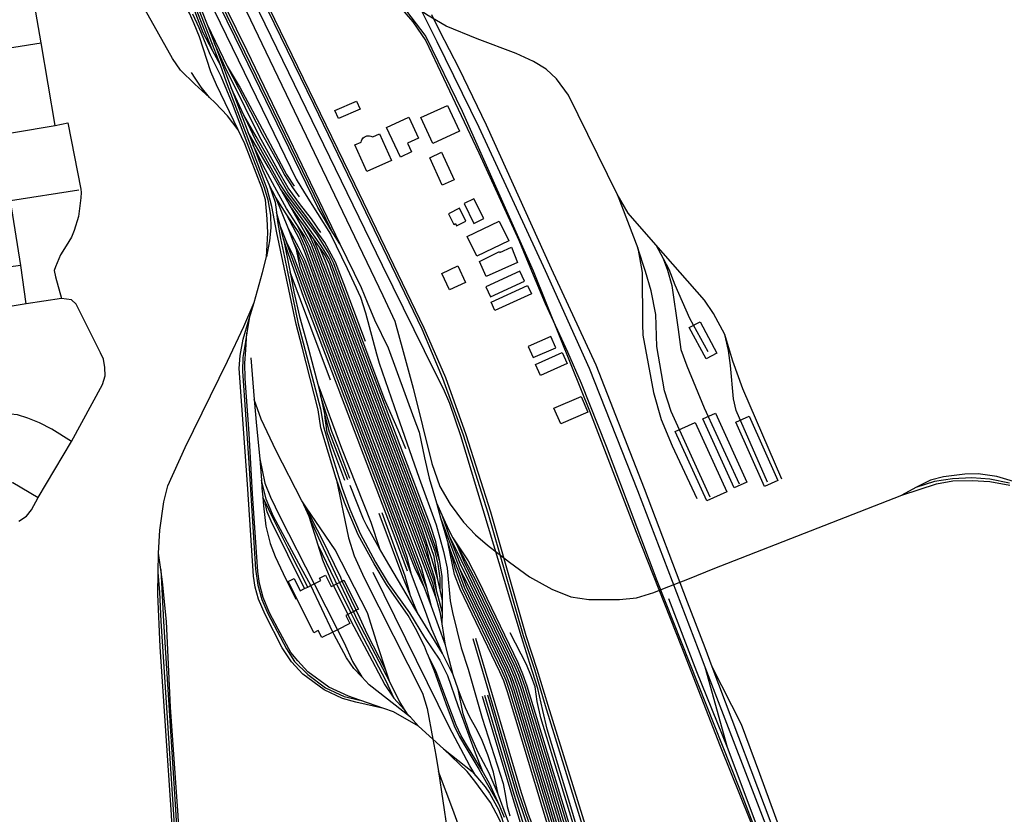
# Model space of a CAD drawing. Header units: millimetres. Extents: x 664923 to 767831, y 3118803 to 3207600.
# Tile 280 of 422: x 723421 to 725513, y 3155836 to 3157524. Entities that reach past the tile are written whole.
import ezdxf

# ---------------------------------------------------------------- set-up
doc = ezdxf.new("R2010")
doc.units = ezdxf.units.MM
for name, color, linetype in [('buildings', 5, 'Continuous'), ('railways', 4, 'Continuous'), ('roads_2', 2, 'Continuous'), ('roads_3', 3, 'Continuous')]:
    doc.layers.add(name, color=color, linetype=linetype)

msp = doc.modelspace()

# ---------------------------------------------------------------- linework, layer by layer
at = {"layer": 'buildings'}
for points in [[(724144.3, 3157334.03), (724098.72, 3157314.07), (724091.04, 3157331.43), (724136.62, 3157351.39), (724144.3, 3157334.03)], [(724330.1, 3157342.17), (724355.77, 3157287.02), (724299.13, 3157260.92), (724273.46, 3157316.06), (724330.1, 3157342.17)], [(724247.88, 3157317.01), (724268.74, 3157272.61), (724245.19, 3157261.66), (724253.8, 3157243.32), (724230.13, 3157232.31), (724200.66, 3157295.04), (724247.88, 3157317.01)], [(724185.54, 3157281.35), (724210.78, 3157225.27), (724158.43, 3157201.94), (724133.19, 3157258.02), (724146.53, 3157264.02), (724147.1, 3157266.55), (724148.1, 3157268.97), (724149.4, 3157271.21), (724151.16, 3157273.04), (724153.29, 3157274.84), (724155.81, 3157276.28), (724158.67, 3157277.2), (724161.63, 3157277.62), (724164.57, 3157277.67), (724167.42, 3157277.05), (724169.47, 3157276.28), (724171.47, 3157275.1), (724185.54, 3157281.35)], [(724317.57, 3157242.37), (724344.23, 3157184.01), (724319.06, 3157172.63), (724292.4, 3157230.99), (724317.57, 3157242.37)], [(724407.35, 3157101.82), (724386.36, 3157143.84), (724365.38, 3157133.47), (724386.37, 3157091.45), (724407.35, 3157101.82)], [(724369.28, 3157096.15), (724355.69, 3157123.38), (724331.98, 3157111.68), (724343.26, 3157089.06), (724347.26, 3157091.04), (724349.56, 3157086.42), (724369.28, 3157096.15)], [(724460.2, 3157054.03), (724392.09, 3157021.52), (724371.71, 3157063.8), (724439.82, 3157096.31), (724460.2, 3157054.03)], [(724479.07, 3157008.23), (724412.13, 3156978.73), (724398.13, 3157010.34), (724440.5, 3157031.81), (724441.43, 3157029.64), (724465.83, 3157041.16), (724479.07, 3157008.23)], [(724351.74, 3157001.04), (724368.29, 3156965.95), (724334.44, 3156950.15), (724317.88, 3156985.22), (724351.74, 3157001.04)], [(724421.67, 3156935.52), (724493.4, 3156968.54), (724483.59, 3156989.64), (724411.86, 3156956.62), (724421.67, 3156935.52)], [(724508.51, 3156941.36), (724430.95, 3156906.03), (724422.58, 3156924.23), (724500.14, 3156959.56), (724508.51, 3156941.36)], [(724843.71, 3156869.86), (724866.58, 3156882.02), (724902.23, 3156815.59), (724879.35, 3156803.44), (724843.71, 3156869.86)], [(724549.34, 3156851.22), (724501.66, 3156830), (724512.43, 3156806.05), (724560.11, 3156827.27), (724549.34, 3156851.22)], [(724516.89, 3156791.82), (724573.49, 3156816.99), (724584.04, 3156793.52), (724527.43, 3156768.36), (724516.89, 3156791.82)], [(724556.17, 3156698.82), (724613.93, 3156723.77), (724628.45, 3156690.49), (724570.68, 3156665.54), (724556.17, 3156698.82)], [(724872.8, 3156675.88), (724899.68, 3156687.89), (724965.71, 3156541.41), (724938.82, 3156529.41), (724872.8, 3156675.88)], [(724813.91, 3156649.01), (724856.31, 3156668.07), (724923.2, 3156520.77), (724880.79, 3156501.71), (724813.91, 3156649.01)], [(724942.51, 3156668.78), (724971.24, 3156681.44), (725031.99, 3156545), (725003.26, 3156532.34), (724942.51, 3156668.78)], [(724009.93, 3156294.21), (723991.71, 3156330.58), (724004.23, 3156336.79), (724017.31, 3156310.7), (724026.46, 3156315.23), (724033.23, 3156318.6), (724040.01, 3156321.97), (724046.79, 3156325.33), (724060.87, 3156332.31), (724058.19, 3156337.66), (724070.92, 3156343.98), (724083.07, 3156319.72), (724087.69, 3156322.01), (724094.43, 3156325.35), (724100.51, 3156328.38), (724106.64, 3156331.42), (724109.87, 3156333.01), (724140.73, 3156271.42), (724136.17, 3156269.16), (724130.29, 3156266.23), (724124.96, 3156263.59), (724118.18, 3156260.23), (724113.76, 3156258.04), (724122.36, 3156240.9), (724096.19, 3156227.92), (724086.2, 3156222.95), (724062.85, 3156211.36), (724055.46, 3156226.11), (724046.34, 3156221.59), (724009.93, 3156294.21)]]:
    msp.add_lwpolyline(points, close=True, dxfattribs=at)
at = {"layer": 'railways'}
for points in [[(724620.19, 3155758.64), (724614.85, 3155774.97), (724592.26, 3155851.36), (724542.09, 3156016.44), (724532.45, 3156056.13), (724521.88, 3156103.08), (724505.26, 3156156.02), (724487.39, 3156212.65), (724358.55, 3156639.88), (724335.32, 3156708.59), (724321.49, 3156739.56), (724303.84, 3156774.78), (724192.26, 3157001.73), (723917.85, 3157566.22), (723861.23, 3157689.82), (723780.56, 3157865.95), (723686.79, 3158060.6), (723598.26, 3158240.23), (723428.26, 3158603.64), (723081.99, 3159317.83), (723053.63, 3159374.44), (723031.64, 3159408.74), (723012.06, 3159439.3)], [(723128.36, 3159244.58), (723438.83, 3158607.74), (723612.63, 3158246.63), (723938.15, 3157575.95), (724132.6, 3157175.74), (724279.86, 3156869.13), (724325.92, 3156763.53), (724368.99, 3156642.78), (724421.23, 3156478.5), (724496.28, 3156215.93), (724519.86, 3156144), (724543.48, 3156067.92), (724659.69, 3155694.18), (724719.86, 3155489.3), (724749.09, 3155389.75), (724834.2, 3155104.33), (724920.9, 3154812.75), (724953.39, 3154703.46), (724981.12, 3154607.82), (725013.97, 3154499.19), (725064.96, 3154324.67)], [(723564.54, 3158266.96), (723591.53, 3158211.97), (723607.76, 3158176.65), (723618.21, 3158144.21), (723625.84, 3158112.12), (723654.45, 3157993.02), (723669.95, 3157931.48), (723688.92, 3157875.13), (723751.4, 3157703.56), (723808.93, 3157541.23), (723819.33, 3157514), (723834.83, 3157473.38), (723865.1, 3157394.09), (723870.57, 3157379.7), (723906.75, 3157284.34), (723916.92, 3157257.53), (723927.56, 3157229.49), (723937.11, 3157205.18), (723951.22, 3157173.54)], [(723830.78, 3157459.07), (723811.12, 3157496.02), (723795.66, 3157536.59), (723788.57, 3157556.23), (723737.33, 3157698.23), (723674.69, 3157870.21), (723655.51, 3157926.74), (723639.82, 3157989.41), (723611.45, 3158109.28), (723594.57, 3158174.11), (723580.78, 3158219.8), (723573.84, 3158239.97)], [(723847.7, 3157427.67), (723830.78, 3157459.07), (723799.62, 3157538.16), (723742.02, 3157700), (723679.43, 3157871.86), (723660.33, 3157928.33), (723644.7, 3157990.62), (723616.24, 3158110.22), (723599.9, 3158174.51), (723580.78, 3158219.8)], [(724101.65, 3157047.97), (724083.2, 3157076.9), (724054.6, 3157125.18), (723894.38, 3157454.24), (723780.64, 3157688.1), (723764.56, 3157727.22), (723741.22, 3157791.49), (723696.06, 3157915.38), (723683.12, 3157957.85), (723676.8, 3157987.09), (723668.49, 3158025.53)], [(723685.16, 3158039.93), (723728.1, 3157913.86), (723739.51, 3157885), (723804.34, 3157747.54), (723944.18, 3157456.12), (724192.68, 3156938.13), (724218.31, 3156883.32), (724235.74, 3156818.92), (724257.05, 3156741.53), (724297.06, 3156580.9), (724313.63, 3156532.59), (724335.85, 3156494.68), (724363.95, 3156456.6), (724389.89, 3156429.86), (724414.89, 3156407.83)], [(723676.8, 3157987.09), (723701.14, 3157918.32), (723745.78, 3157793.19), (723768.99, 3157728.78), (723785.33, 3157689.73), (723898.48, 3157456.16), (724083.2, 3157076.9)], [(723919.19, 3156923.4), (723937.38, 3156987.2), (723945.73, 3157020.42), (723948.18, 3157071.43), (723947.04, 3157101.35), (723943.14, 3157141.45), (723935.95, 3157166.86), (723899.33, 3157260.78), (723885.04, 3157290.5), (723839.25, 3157385.68), (723827.22, 3157413.56), (723803, 3157487.76), (723791.98, 3157515.65), (723781.66, 3157537.93), (723766, 3157566.27), (723744.07, 3157594.95), (723709.89, 3157631.04), (723613.7, 3157734.37)], [(723885.04, 3157290.5), (723862.9, 3157319.9), (723836.54, 3157347.7), (723824.3, 3157358.97), (723793.41, 3157387.42), (723762.79, 3157417.14), (723745.57, 3157442.1), (723629.84, 3157649.24), (723619.09, 3157673.32), (723607.94, 3157707.83)], [(723790.02, 3157691.36), (723903.43, 3157458.53), (724101.65, 3157047.97), (724146.45, 3156955.19), (724159.64, 3156923.75), (724174.97, 3156886.52), (724203.75, 3156826.94), (724258.55, 3156677.11), (724269.78, 3156647.66), (724281.1, 3156592.86), (724291.4, 3156550.17), (724306.47, 3156497.33), (724315.54, 3156465.55), (724331.29, 3156410.33), (724336.57, 3156395.12), (724346.01, 3156358.68), (724361.14, 3156316.12), (724445.79, 3156140.84), (724454.2, 3156120.74), (724461.98, 3156097.29), (724580.77, 3155704.95), (724603.45, 3155633.08), (724613.84, 3155599.97)], [(724586.95, 3157363.7), (724561.65, 3157398.35), (724539.47, 3157418.89), (724512.5, 3157435.38), (724476.15, 3157452.38), (724392.88, 3157483.51), (724327.33, 3157510.57), (724286.5, 3157534.8), (724229.14, 3157574.67), (724197.13, 3157598.16), (724155.87, 3157630.34)], [(723821.38, 3157570.4), (723948.98, 3157307.81), (724008.82, 3157185.05), (724026.35, 3157156.29), (724081.37, 3157068.77), (724117.15, 3156995.65), (724145.29, 3156934.59), (724156.19, 3156901.58), (724179.4, 3156814.32), (724184.91, 3156794.41), (724223.27, 3156683.86), (724270.06, 3156550.05), (724306.05, 3156450.67), (724321.69, 3156394.19), (724329.35, 3156358.86), (724336.09, 3156289.44), (724340.71, 3156264.68), (724359.26, 3156189.53), (724374.12, 3156143.95), (724403.64, 3156040.2), (724448.56, 3155900.81), (724453.11, 3155874), (724457.16, 3155852.41), (724462.59, 3155832.23)], [(725060.49, 3154323.66), (725008.83, 3154497.34), (725001.97, 3154520.24), (724976.23, 3154606.08), (724947.32, 3154702.86), (724927.75, 3154768.76), (724915.51, 3154811.39), (724829.3, 3155103.22), (724743.79, 3155388.28), (724714.54, 3155487.99), (724674.33, 3155623.65), (724654, 3155692.56), (724538.57, 3156066.37), (724515.39, 3156142.75), (724491.69, 3156215), (724416.59, 3156475.85), (724363.86, 3156641.45), (724320.08, 3156762.03), (724276.08, 3156866.3), (724128.97, 3157172.81), (724046.11, 3157343.73), (723933.89, 3157574.18)], [(724228.47, 3157551.96), (724256.2, 3157519.57), (724283.8, 3157479.14), (724396.42, 3157241.37), (724481.77, 3157055.87), (724501.46, 3157007.49), (724537.28, 3156920.85), (724585.19, 3156818.42), (724614.33, 3156751.72), (724667.06, 3156617.91), (724725.62, 3156461.78), (724775.02, 3156332.47), (724948.96, 3155893.42), (725021.76, 3155704.16)], [(723788.66, 3157536.49), (723801.93, 3157507.44), (723816.37, 3157471.71), (723825.78, 3157449.46), (723837.48, 3157427.12), (723848.76, 3157403.92), (723872.68, 3157346.47), (723903.95, 3157263.05), (723940.78, 3157167.38), (723948.42, 3157141.13), (723953.88, 3157109.15), (723954.55, 3157082.05), (723952.07, 3157054.62), (723945.73, 3157020.42)], [(724451.07, 3155829.02), (724440.52, 3155854.4), (724419.38, 3155901.35), (724403.8, 3155928.46), (724396.17, 3155941.73), (724374.45, 3155976.02), (724359.17, 3156002.26), (724348.48, 3156025.33), (724330.49, 3156071.8), (724305.65, 3156140.72), (724287.56, 3156176.25), (724280.98, 3156192.69), (724262.07, 3156230.43), (724246.26, 3156258.33), (724200.34, 3156323.78), (724174.2, 3156367.91), (724140.59, 3156429.59), (724111.24, 3156498.57), (724093.86, 3156549.39), (724060.89, 3156656.94), (724055.05, 3156694.86), (724021.12, 3156828.49), (724008.33, 3156877.35), (723988.08, 3156974.48), (723967.54, 3157071.44), (723956.91, 3157127.6), (723946.78, 3157164.87), (723932.72, 3157202.3), (723860.91, 3157391.8), (723847.7, 3157427.67), (723804.24, 3157540.95)], [(723819.33, 3157514), (723861.96, 3157425.57), (723936.66, 3157281.01), (723969.45, 3157221.43), (723984.49, 3157193.14), (724000.71, 3157167.74), (724014.91, 3157147.6)], [(724061.07, 3157072.29), (724041.37, 3157101.16), (724015.59, 3157133.46), (723991.56, 3157166.74), (723969.35, 3157205.38), (723930.16, 3157277.48), (723899.89, 3157337.32), (723857.62, 3157423.18), (723834.83, 3157473.38)], [(723861.96, 3157425.57), (723889.72, 3157379.24), (723941.47, 3157283.35), (723988.28, 3157195.26), (724004.62, 3157170.39)], [(723824.3, 3157358.97), (723806.65, 3157380.85), (723794.18, 3157400.08), (723786.08, 3157412.17)], [(724241.64, 3156612.45), (724225.48, 3156652.17), (724197.29, 3156716.07), (724105.02, 3156961.19), (724087.88, 3157007.58), (724076.52, 3157029.97), (724052.48, 3157068.49), (723988.28, 3157153.85), (723973.91, 3157175.76), (723922.07, 3157268.94), (723905.82, 3157303.6), (723897.65, 3157321.22), (723870.57, 3157379.7)], [(725040.36, 3156547.5), (724957.47, 3156739.92), (724936.55, 3156798.61), (724919.27, 3156854.98), (724895, 3156900.18), (724876.16, 3156928.17), (724773.01, 3157045.77), (724714.22, 3157112.8), (724690.64, 3157153.54), (724586.95, 3157363.7)], [(724155.59, 3156840.72), (724109.72, 3156962.79), (724092, 3157008.76), (724069.43, 3157050.95), (724029.59, 3157106.28), (723990.98, 3157158.36), (723923.51, 3157275.78), (723897.65, 3157321.22)], [(724318.73, 3156240.16), (724319.4, 3156263.6), (724319.76, 3156276.13), (724319.54, 3156289.33), (724318.65, 3156341.26), (724314.06, 3156372.97), (724305.28, 3156414.53), (724293.77, 3156449.37), (724100.32, 3156959.6), (724085.82, 3157000.05), (724078.39, 3157016.5), (724061.01, 3157045.43), (724021.11, 3157100.73), (723975.43, 3157165.03), (723949.95, 3157210.26), (723906.75, 3157284.34)], [(724307.56, 3156308.3), (724303.47, 3156337.42), (724295.44, 3156361.55), (724266.75, 3156439.99), (724072.11, 3156950.08), (724037.82, 3157042.26), (724026.88, 3157063.68), (724010.3, 3157089.01), (723988.14, 3157122.82), (723962.93, 3157168.32), (723938.8, 3157214.4), (723916.92, 3157257.53)], [(724306.46, 3156292.63), (724299.29, 3156324.42), (724290.67, 3156349.38), (724257.74, 3156436.86), (724062.71, 3156946.9), (724026.73, 3157042.87), (724014, 3157072.02), (723987.53, 3157111.78), (723965.67, 3157146.2), (723951.22, 3157173.54)], [(723951.22, 3157173.54), (723963.8, 3157136.78), (723966.58, 3157115.1), (723969.11, 3157095.24), (723975.54, 3157059.31), (723983.55, 3157019.32), (724012.51, 3156878.23), (724060.32, 3156696.99), (724066.74, 3156659.68), (724081.47, 3156607.91), (724106.02, 3156528.54), (724122.86, 3156484.37), (724144.65, 3156432.25), (724176.99, 3156371.63), (724203.84, 3156326.7), (724249.64, 3156263.49), (724281.27, 3156211.7), (724314.07, 3156163.06), (724330.28, 3156130.72), (724352.02, 3156066.91), (724375.39, 3156003.13), (724389.09, 3155966.23), (724403.8, 3155928.46)], [(724280.89, 3156316.81), (724260.38, 3156359.17), (724233.14, 3156428.33), (724039.2, 3156938.97), (724017.19, 3156998.33), (724008.95, 3157036), (724002.25, 3157053.93), (723992.51, 3157080.04), (723965.67, 3157146.2)], [(724314.06, 3156372.97), (724305.54, 3156400.62), (724289.26, 3156447.81), (724095.61, 3156958.02), (724079.29, 3157005.22), (724069.34, 3157024.64), (724057.9, 3157040.65), (724045.24, 3157058.37), (724024, 3157088.11), (724014.11, 3157101.95), (723994.28, 3157130.83), (723975.43, 3157165.03)], [(724690.64, 3157153.54), (724734.31, 3157038.58), (724743.37, 3156987.26), (724744.19, 3156877.54), (724745.07, 3156853.92), (724767.77, 3156731.95), (724784.14, 3156674.43), (724807.27, 3156618.74), (724859.49, 3156506.61)], [(724295.44, 3156361.55), (724284.61, 3156405.19), (724271.26, 3156441.56), (724076.81, 3156951.67), (724040.29, 3157048.97), (724027.69, 3157071.33), (723994.28, 3157130.83)], [(724253.84, 3156345.42), (724245.43, 3156380.31), (724228.48, 3156426.71), (724034.5, 3156937.37), (724004.49, 3157018.63), (723989.1, 3157050.99), (723984.68, 3157061.61), (723975.19, 3157084.47), (723966.58, 3157115.1)], [(724437.56, 3155878.16), (724427.5, 3155924.93), (724415.72, 3155961.71), (724403.77, 3155992.78), (724393.67, 3156013), (724376.82, 3156043.16), (724368.25, 3156062.18), (724359.79, 3156082.57), (724352.48, 3156101.89), (724342.06, 3156131.92), (724332.96, 3156167.52), (724326.02, 3156195.2), (724318.73, 3156240.16), (724315.18, 3156262.14), (724306.46, 3156292.63), (724299.52, 3156312.51), (724253.24, 3156435.3), (724058.01, 3156945.31), (724027.83, 3157028.47), (724016.22, 3157056.41), (723987.53, 3157111.78)], [(724245.39, 3156352.64), (724218.8, 3156423.35), (724025.09, 3156934.19), (723991.32, 3157028.04), (723981.45, 3157057.52), (723975.19, 3157084.47)], [(724319.4, 3156263.6), (724310.06, 3156298.23), (724307.56, 3156308.3), (724301.71, 3156331.85), (724262.25, 3156438.42), (724067.41, 3156948.48), (724033.61, 3157040.96), (724022.19, 3157065.65), (724010.3, 3157089.01)], [(724319.54, 3156289.33), (724314.45, 3156312.36), (724309.5, 3156334.84), (724296.97, 3156378.88), (724275.76, 3156443.12), (724081.51, 3156953.26), (724049.23, 3157039.22), (724038.38, 3157063.36), (724024, 3157088.11)], [(724342.06, 3156131.92), (724319.49, 3156177.25), (724297.16, 3156229.34), (724283.41, 3156266.92), (724253.84, 3156345.42), (724223.82, 3156425.09), (724029.79, 3156935.78), (723995.53, 3157029.61), (723984.68, 3157061.61)], [(724296.05, 3156276.95), (724286.6, 3156314.7), (724275.2, 3156360.16), (724247.14, 3156433.18), (724053.3, 3156943.73), (724027.86, 3157012.27), (724013.51, 3157040.98), (723992.51, 3157080.04)], [(723981.45, 3157057.52), (723995.53, 3156987.44), (724003.83, 3156946.14), (724015.67, 3156893.45), (724032.88, 3156832.4), (724054.77, 3156749.68), (724060.12, 3156725.58), (724069.6, 3156682.9), (724078.95, 3156648.34), (724091.69, 3156615.18), (724117.33, 3156546.94)], [(724286.6, 3156314.7), (724242.47, 3156431.56), (724048.6, 3156942.14), (724023.65, 3157010.97), (724002.25, 3157053.93)], [(724309.5, 3156334.84), (724301.44, 3156383.51), (724280.27, 3156444.68), (724086.21, 3156954.84), (724058.94, 3157025.11), (724045.24, 3157058.37)], [(724314.45, 3156312.36), (724314.44, 3156337.77), (724310.31, 3156367.07), (724303.66, 3156394.34), (724284.77, 3156446.25), (724090.91, 3156956.43), (724070.39, 3157012.81), (724057.9, 3157040.65)], [(724773.01, 3157045.77), (724788.16, 3157016.74), (724800.08, 3156993.88), (724813.31, 3156960.71), (724844.38, 3156889.67), (724883.23, 3156819.39)], [(724326.02, 3156195.2), (724296.05, 3156276.95), (724280.89, 3156316.81), (724237.81, 3156429.94), (724043.9, 3156940.55), (724023.08, 3156997.35), (724008.95, 3157036)], [(724887.95, 3156509.4), (724805.12, 3156691.43), (724791.12, 3156735.9), (724774.89, 3156829.71), (724772.75, 3156897.63), (724762.87, 3156948.09), (724751.05, 3156988.81), (724734.31, 3157038.58)], [(724788.16, 3157016.74), (724797.72, 3156991.74), (724806.74, 3156959.39), (724820.23, 3156866.23), (724825.85, 3156823.06), (724838.22, 3156788.38), (724875.02, 3156699.54), (724949.52, 3156538.01)], [(724081.75, 3156758.51), (723995.53, 3156987.44)], [(723716.29, 3156390.66), (723719.05, 3156439.56), (723727.62, 3156499.98), (723736.27, 3156533.62), (723773, 3156615.12), (723862.37, 3156798.76), (723897.48, 3156872.08), (723919.19, 3156923.4)], [(724195.13, 3156060.35), (724135.19, 3156073.85), (724107.02, 3156081.61), (724068.23, 3156100.19), (724023.01, 3156133.75), (723999, 3156159.54), (723979.15, 3156189.37), (723942.51, 3156260.5), (723928.77, 3156292.61), (723921.58, 3156318.32), (723918.27, 3156341.52), (723911.95, 3156429.15), (723904.96, 3156537.3), (723887.55, 3156782.92), (723889.49, 3156810.57), (723896.08, 3156845.39), (723908.84, 3156888.46), (723919.19, 3156923.4)], [(723908.84, 3156888.46), (723904.01, 3156859.05), (723900.97, 3156840.59), (723895.44, 3156806.05), (723894.83, 3156777.36), (723907.25, 3156592.91), (723922.39, 3156356.48), (723927.28, 3156322.9), (723935.99, 3156292.47), (723948.09, 3156262.1), (723987.8, 3156187.49), (724005.27, 3156160.21), (724033.29, 3156132.45), (724070.74, 3156104.59), (724110.34, 3156086.31), (724144.03, 3156078.35)], [(724268.36, 3156022.98), (724215.04, 3156053.34), (724195.13, 3156060.35), (724144.03, 3156078.35), (724119.76, 3156086.89), (724078.24, 3156105.68), (724033.58, 3156138.72), (724012.22, 3156161.83), (723996.98, 3156179.37), (723970.04, 3156229.19), (723952.16, 3156263.81), (723938.67, 3156296.42), (723930.85, 3156326.32), (723927.22, 3156351.97), (723916, 3156516.77), (723908.64, 3156644.64), (723900.4, 3156761.47), (723899.5, 3156794.11), (723901.41, 3156822.85), (723904.01, 3156859.05)], [(725009.63, 3156541.17), (724943.48, 3156693.97), (724937.49, 3156718.76), (724931.47, 3156789.13), (724927.04, 3156821.55), (724919.27, 3156854.98)], [(723912.26, 3156805.89), (723919.64, 3156717.45), (723924.3, 3156661.44), (723931.06, 3156591.16), (723934.61, 3156545.63), (723935.92, 3156528.73), (723937.64, 3156509.69), (723939.35, 3156490.89), (723943.85, 3156447.69), (723953.25, 3156411.13), (723964.02, 3156383.82), (723980.76, 3156347.39), (724007.73, 3156292.69)], [(724054.77, 3156749.68), (724104.95, 3156613.62), (724167.35, 3156456.25), (724185.97, 3156400.68)], [(724207.4, 3156116.59), (724199.09, 3156142.16), (724183.13, 3156191.19), (724159.9, 3156263.85), (724091.2, 3156397.59), (724050.41, 3156457.99), (724030.84, 3156486.76), (724020.56, 3156501.87), (723966.32, 3156608.18), (723934.49, 3156675.3), (723919.64, 3156717.45)], [(724122.5, 3156549.35), (724097, 3156617.06), (724084.16, 3156649.22), (724060.12, 3156725.58)], [(724111.75, 3156545.1), (724086.36, 3156613.05), (724074.53, 3156646.72), (724069.6, 3156682.9)], [(723931.06, 3156591.16), (723941.9, 3156539.62), (723954.27, 3156509.64), (723974, 3156468.85), (724046.79, 3156325.33), (724096.19, 3156227.92), (724110.45, 3156199.8), (724128.41, 3156160.7), (724148.11, 3156127.52)], [(726145.69, 3155628.5), (726155.42, 3155679.84), (726160.39, 3155732.83), (726165.34, 3155756.58), (726174.02, 3155788.09), (726180.25, 3155833.26), (726178.92, 3155861.7), (726172.96, 3155900.23), (726161.31, 3155963.28), (726150.06, 3156045.57), (726143.37, 3156071.21), (726120.21, 3156109.99), (726096.53, 3156134.92), (726046.1, 3156173.75), (725940.54, 3156254.8), (725610.72, 3156507.88), (725572.45, 3156528.3), (725539.92, 3156540.93), (725496.96, 3156553.77), (725457.23, 3156559.16), (725429.03, 3156558.23), (725383.89, 3156552.94), (725356, 3156545.86), (725324.78, 3156530.46)], [(724251.17, 3156042.07), (724163.79, 3156110.59), (724148.11, 3156127.52), (724131.4, 3156145.56), (724115.7, 3156168.16), (724088.43, 3156218.43), (724086.2, 3156222.95), (724040.01, 3156321.97), (724019.03, 3156359.08), (723960.67, 3156468.41), (723945.07, 3156505.62), (723934.61, 3156545.63)], [(724093.86, 3156549.39), (724120.06, 3156423.21), (724131.78, 3156384.99), (724153.38, 3156337.87), (724276.63, 3156093.12), (724287.12, 3156060.41), (724299.12, 3155995.08), (724305.26, 3155961.65), (724310.64, 3155926.33), (724329.53, 3155802.16), (724373.43, 3155556.22)], [(724843.94, 3156337.09), (724894.53, 3156357.27), (725295.12, 3156513.88), (725369.09, 3156538.23), (725403.97, 3156544.29), (725444.74, 3156545.26), (725482.28, 3156543.1), (725524.57, 3156534.87)], [(725523.91, 3156539.28), (725482.38, 3156547.91), (725444.25, 3156550.45), (725403.11, 3156548.69), (725364.37, 3156542.56), (725324.78, 3156530.46), (725295.12, 3156513.88)], [(724319.49, 3156177.25), (724266.45, 3156263.71), (724262.79, 3156269.67), (724205.22, 3156366.72), (724185.97, 3156400.68), (724158.59, 3156448.96), (724151.55, 3156462.87), (724123.1, 3156534.31)], [(724033.23, 3156318.6), (723991.26, 3156400.81), (723958.28, 3156466.84), (723941.93, 3156500.82), (723937.64, 3156509.69)], [(724026.46, 3156315.23), (723955.43, 3156458.9), (723946.98, 3156478.59), (723941.93, 3156500.82)], [(724020.56, 3156501.87), (724035.28, 3156469.16), (724056.1, 3156422.9), (724096.61, 3156336.54), (724100.51, 3156328.38), (724130.29, 3156266.23), (724138.5, 3156249.1), (724207.4, 3156116.59), (724227.9, 3156074.54), (724238.38, 3156058.57), (724243.96, 3156050.09), (724251.17, 3156042.07), (724268.36, 3156022.98)], [(724306.47, 3156497.33), (724317.87, 3156472.34), (724332.81, 3156439.57), (724341.61, 3156423.32), (724349.69, 3156408.4), (724391.25, 3156330.9), (724475.07, 3156156.32), (724485.05, 3156132.69), (724494.22, 3156107.22), (724613.88, 3155714.59), (724624.14, 3155678.79), (724633.15, 3155639.33)], [(724199.09, 3156142.16), (724159.78, 3156219.41), (724144.5, 3156251.6), (724136.17, 3156269.16), (724106.64, 3156331.42), (724103.16, 3156338.76), (724063.5, 3156420.54), (724043.81, 3156458.64), (724030.84, 3156486.76)], [(724190.47, 3156476.76), (724239.74, 3156342.15), (724250.22, 3156303.51)], [(724035.28, 3156469.16), (724054.46, 3156408.28), (724064.53, 3156376.31), (724083.59, 3156330.3), (724087.69, 3156322.01), (724118.18, 3156260.23), (724125.64, 3156245.11), (724169.96, 3156161.89), (724197.24, 3156110.84), (724216.36, 3156082.16), (724238.38, 3156058.57)], [(724266.45, 3156263.71), (724250.22, 3156303.51), (724235.28, 3156340.16), (724185.24, 3156474.6)], [(724315.54, 3156465.55), (724355.7, 3156358.09), (724369.74, 3156320.35), (724454.15, 3156145.26), (724463.02, 3156124.16), (724471.19, 3156100.13), (724590.23, 3155707.71), (724626.53, 3155587.84), (724634.18, 3155557.57)], [(724317.87, 3156472.34), (724333.43, 3156427.27), (724356.6, 3156369.63), (724378.35, 3156324.57), (724462.52, 3156149.69), (724471.83, 3156127.57), (724480.41, 3156102.97), (724599.69, 3155710.46), (724612.83, 3155663.85), (724619.2, 3155630.72)], [(724333.43, 3156427.27), (724350.57, 3156393.14), (724382.64, 3156326.68), (724466.7, 3156151.9), (724476.23, 3156129.28), (724485.01, 3156104.39), (724604.43, 3155711.84), (724617.69, 3155665.05), (724623.67, 3155637.1), (724629.1, 3155597.68)], [(724341.61, 3156423.32), (724374.16, 3156374.15), (724395.55, 3156333.01), (724479.25, 3156158.53), (724489.45, 3156134.4), (724498.84, 3156108.64), (724618.62, 3155715.97), (724629.67, 3155682.6)], [(724054.46, 3156408.28), (724090.5, 3156333.33), (724094.43, 3156325.35), (724124.96, 3156263.59), (724132.72, 3156247.91), (724144.01, 3156225.07), (724199.2, 3156119.35), (724216.36, 3156082.16)], [(724658.14, 3155484.22), (724640.12, 3155543.1), (724634.18, 3155557.57), (724630.07, 3155567.57), (724613.84, 3155599.97), (724608.72, 3155610.2), (724592.99, 3155647.91), (724576.04, 3155703.57), (724457.37, 3156095.87), (724449.66, 3156119.07), (724441.61, 3156138.64), (724356.84, 3156314.01), (724345.06, 3156345.33), (724331.29, 3156410.33)], [(724336.57, 3156395.12), (724354.79, 3156347.51), (724365.44, 3156318.24), (724449.98, 3156143.05), (724458.62, 3156122.45), (724466.58, 3156098.71), (724585.49, 3155706.32), (724606.8, 3155638.44), (724615.71, 3155611.31), (724626.53, 3155587.84)], [(724349.69, 3156408.4), (724364.9, 3156373.55), (724386.94, 3156328.79), (724470.89, 3156154.11), (724480.64, 3156130.99), (724489.62, 3156105.8), (724609.15, 3155713.22), (724621.98, 3155667.35), (724631.03, 3155617.23), (724635.56, 3155576.1)], [(724414.89, 3156407.83), (724461.66, 3156371.5)], [(723759.65, 3155558.77), (723757.57, 3155639.14), (723748.91, 3155727.41), (723743.76, 3155834.89), (723719.67, 3156191.7), (723714.4, 3156303.43), (723715.41, 3156349.74), (723716.29, 3156390.66)], [(723774.5, 3155559.09), (723772.43, 3155638.91), (723763.9, 3155727.46), (723757.79, 3155832.77), (723741.92, 3156063.07), (723732.81, 3156245.7), (723724.51, 3156329.9), (723721.01, 3156355.75), (723716.29, 3156390.66)], [(724461.66, 3156371.5), (724504.16, 3156340.07), (724551.58, 3156314.31), (724592.38, 3156297.86), (724630.21, 3156291.91), (724695.85, 3156291.78), (724731.75, 3156295.8), (724768.68, 3156307.07), (724787.71, 3156314.66)], [(723764.4, 3155558.88), (723761.92, 3155639.33), (723754.06, 3155728.44), (723748.97, 3155835.17), (723721.45, 3156246.31), (723719.05, 3156307.62), (723715.41, 3156349.74)], [(723721.01, 3156355.75), (723726.4, 3156245.04), (723752.94, 3155834.27), (723758.37, 3155728.51), (723766.65, 3155638.61), (723768.75, 3155558.97)], [(724957.41, 3154600.45), (724933.56, 3154664.32), (724921.33, 3154697.71), (724907.16, 3154752.04), (724876.99, 3154869.29), (724859.16, 3154932.31), (724842.61, 3154979.65), (724710.3, 3155332.25), (724697.4, 3155371.61), (724666.83, 3155472.73), (724649.73, 3155531.61), (724639.34, 3155563.44), (724635.56, 3155576.1), (724629.1, 3155597.68), (724619.2, 3155630.72), (724594.96, 3155709.09), (724475.8, 3156101.55), (724467.42, 3156125.86), (724458.33, 3156147.48), (724374.04, 3156322.46), (724355.7, 3156358.09)], [(724390.07, 3155917.56), (724377.35, 3155938.38), (724333.51, 3156021.36), (724172.12, 3156349.5)], [(724787.71, 3156314.66), (724843.94, 3156337.09)], [(724561.47, 3155667.28), (724542.03, 3155717.18), (724521.91, 3155767.61), (724502.12, 3155820.91), (724481.61, 3155880.88), (724384.52, 3156208.39)], [(724389.43, 3156210.03), (724486.61, 3155882.32), (724501.64, 3155836.3), (724536.46, 3155745.17), (724583.96, 3155624.49), (724601.73, 3155579.37), (724641.94, 3155510.23), (724659.32, 3155460.9), (724668.98, 3155431.06), (724681.37, 3155386.89)], [(724639.34, 3155563.44), (724633.15, 3155639.33), (724629.67, 3155682.6), (724625.4, 3155715.59), (724614.68, 3155757.62), (724528.07, 3156040.58), (724520.28, 3156075.72), (724516.05, 3156106.48), (724508.8, 3156128.01), (724497.97, 3156153.78), (724463.31, 3156221.2)], [(724287.56, 3156176.25), (724301.96, 3156140.24), (724326.81, 3156070.91), (724344.4, 3156023.89), (724355.66, 3156000.15), (724371.07, 3155974.18), (724396.65, 3155931.27), (724415.19, 3155898.82), (724440.52, 3155854.4)], [(724548.39, 3155505.46), (724536.2, 3155565.98), (724532.29, 3155585.46), (724528.77, 3155602.75), (724523.54, 3155628.5), (724518.35, 3155654.06), (724514.17, 3155674.66), (724500.34, 3155710.73), (724465.46, 3155803.96), (724455.46, 3155830.6), (724437.56, 3155878.16), (724418.51, 3155923.26), (724394.39, 3155968.52), (724377.77, 3156007.66), (724363.16, 3156049.29), (724352.48, 3156101.89)], [(724403.97, 3156086.46), (724466.6, 3155876.55), (724484.29, 3155818.03), (724501.58, 3155773.53), (724518.86, 3155729.97), (724543.25, 3155681.6)], [(724577.99, 3155591.58), (724543.25, 3155681.6), (724505.6, 3155776.1), (724489.87, 3155819.49), (724471.6, 3155877.99), (724409.36, 3156088.1)], [(724414.74, 3156089.75), (724476.6, 3155879.43), (724496.54, 3155820.04), (724514.29, 3155771.88), (724532.57, 3155726.43), (724559.35, 3155671.32), (724561.47, 3155667.28), (724583.96, 3155624.49)], [(724268.36, 3156022.98), (724299.12, 3155995.08), (724321.26, 3155975.01), (724382.51, 3155926.37), (724390.07, 3155917.56), (724410.07, 3155894.24), (724419.65, 3155880.26), (724438.77, 3155845.79), (724445.32, 3155827.41), (724456.93, 3155787.78), (724467.99, 3155750.11), (724485.81, 3155683.64), (724491.51, 3155655.12)], [(724456.93, 3155787.78), (724439.56, 3155825.8), (724421.66, 3155860.57), (724388.23, 3155906.07), (724371.57, 3155926.43), (724321.26, 3155975.01)], [(724535.15, 3155250.68), (724516.22, 3155325.04), (724453.73, 3155495.31), (724446.61, 3155524.71), (724446.23, 3155526.51), (724430.64, 3155601.29), (724425.1, 3155619.28), (724416.28, 3155642.26), (724400.77, 3155682.64), (724352.77, 3155814.61), (724341.44, 3155845.76), (724310.64, 3155926.33)]]:
    msp.add_lwpolyline(points, dxfattribs=at)
at = {"layer": 'roads_2'}
for points in [[(723496.93, 3157299.73), (723466.82, 3157474.96), (723442.21, 3157618.21), (723404.85, 3157835.67), (723386.28, 3157943.74), (723367.07, 3158055.6), (723331.56, 3158262.25), (723321.46, 3158332.86), (723307.74, 3158367.38)], [(725020.47, 3155776.38), (724877.83, 3156148.24), (724863.39, 3156185.88), (724734.11, 3156522.85), (724631.95, 3156782.93), (724537.95, 3156990.35), (724397.53, 3157294.97), (724308.06, 3157477.02), (724273.39, 3157546.92)], [(724296.03, 3157535.17), (724312.97, 3157500.83), (724354.43, 3157421.43), (724412.2, 3157300.65), (724550.32, 3156995.41), (724645.19, 3156790.54), (724747.63, 3156528.15), (724839.05, 3156287.38), (724876.7, 3156189.8), (724891.78, 3156149.88), (725031.45, 3155780.25)], [(722757.79, 3157145.47), (722774.49, 3157153.23), (722863.92, 3157199.39), (722874.73, 3157202.27), (723005.85, 3157219.13), (723082.85, 3157230.75), (723230.9, 3157255.31), (723318.54, 3157269.5), (723496.93, 3157299.73)], [(723419.53, 3156458.32), (723435.77, 3156469.01), (723446.13, 3156482.44), (723460.65, 3156509.17), (723531.08, 3156627.69), (723596.86, 3156749.09), (723603.09, 3156767.2), (723602.41, 3156785.02), (723599.23, 3156802.94), (723592.61, 3156816.11), (723541.52, 3156919.53), (723531.11, 3156928.91), (723510.4, 3156931.98), (723435.13, 3156920.08), (723279.72, 3156894.71)], [(724924.68, 3155977.65), (724877.83, 3156148.24)], [(724891.78, 3156149.88), (724953.81, 3156027.15), (724992.98, 3155922.65), (725046.08, 3155777.09)], [(724992.35, 3155798.63), (724924.68, 3155977.65)]]:
    msp.add_lwpolyline(points, dxfattribs=at)
at = {"layer": 'roads_3'}
for points in [[(724231.99, 3157556.93), (724284.08, 3157488.24), (724361.39, 3157329.75), (724511.75, 3156990.73), (724593.2, 3156787.88), (724631.69, 3156693.2), (724731.13, 3156435.03), (724826.88, 3156191.67), (724909.43, 3155980.27), (724993.04, 3155773.13), (725081.94, 3155554.44), (725091.79, 3155530.93), (725128.72, 3155436.45)], [(722976.88, 3157397.36), (723024.02, 3157404.83), (723075.83, 3157413.03), (723126.88, 3157421.12), (723174.61, 3157428.68), (723259.64, 3157442.14), (723308.89, 3157449.94), (723358.3, 3157457.76), (723408.48, 3157465.71), (723466.82, 3157474.96)], [(723496.93, 3157299.73), (723523.68, 3157305.13), (723551.05, 3157163.93), (723551.61, 3157156.99), (723550.97, 3157145.97), (723545.85, 3157106.06), (723537.04, 3157076.58), (723531.2, 3157061.74), (723520.13, 3157043.57), (723508.23, 3157024.88), (723497.65, 3156999.27), (723494.23, 3156991.57), (723497.21, 3156977.92), (723510.4, 3156931.98)], [(723105.01, 3157093.83), (723177.64, 3157105.18), (723246.08, 3157115.86), (723321.45, 3157127.62), (723401.56, 3157140.11), (723546.65, 3157162.74)], [(723435.13, 3156920.08), (723423.75, 3157001.57), (723401.56, 3157140.11)], [(723423.75, 3157001.57), (723342.86, 3156991.18), (723265.65, 3156981.26)], [(723531.08, 3156627.69), (723489.52, 3156653.81), (723463.25, 3156667.69), (723438.5, 3156677.75), (723416.7, 3156684.53), (723386.8, 3156687.1), (723240.16, 3156666.45), (723176.09, 3156654.79), (723113.24, 3156630.13)], [(723335.42, 3156528.21), (723406.8, 3156540.97), (723460.65, 3156509.17)], [(724924.68, 3155977.65), (724860.08, 3156138.77), (724799.98, 3156293.73)]]:
    msp.add_lwpolyline(points, dxfattribs=at)

doc.saveas('drawing.dxf')
